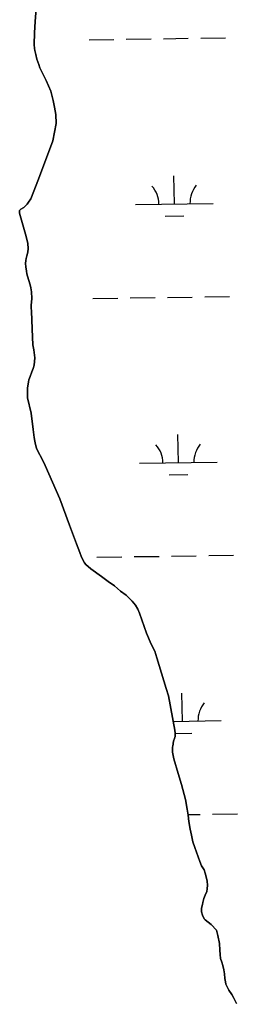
# Model space of a CAD drawing. Extents: x 3823584 to 3861785, y 301729 to 327625.
# Drawn here: x 3833677 to 3833958, y 317121 to 318379 of the extents above; entities that cross this region are included whole.
import ezdxf

# ---------------------------------------------------------------- set-up
doc = ezdxf.new("R2010")
doc.units = 0
doc.layers.add('V-TOPO-SHOR', color=7, linetype='Continuous')
doc.layers.add('V-WETL-SWMP', color=7, linetype='Continuous')

msp = doc.modelspace()

# ---------------------------------------------------------------- linework, layer by layer
at = {"layer": 'V-TOPO-SHOR'}
for points in [[(3833704.7, 318476.8), (3833696.8, 318376.9), (3833696.2, 318362.2), (3833695.8, 318347.4), (3833696.1, 318342.4), (3833696.6, 318339.5), (3833697.7, 318334.7), (3833699.1, 318328.4), (3833701.5, 318321.8), (3833703.1, 318317.3), (3833711.2, 318301.1), (3833716.9, 318287.4), (3833720.1, 318275.5), (3833722, 318266.8), (3833723.4, 318257.3), (3833724.1, 318245.7), (3833719.8, 318223.3), (3833701.2, 318174.3), (3833691.4, 318148.8), (3833688.2, 318144.6), (3833686.4, 318141.9), (3833682.2, 318137.9), (3833678.3, 318135.5), (3833676.7, 318133.7), (3833676.8, 318130.5), (3833685.2, 318100.5), (3833687.4, 318091.3), (3833688, 318084.9), (3833687.5, 318080.2), (3833686.2, 318075.4), (3833685.2, 318072.2), (3833684.7, 318069.6), (3833684.4, 318065.6), (3833684.7, 318061.4)], [(3833684.7, 318061.4), (3833685.6, 318055.9), (3833686.1, 318052.5), (3833686.9, 318049.3), (3833688.8, 318044), (3833690.5, 318038.5), (3833691.3, 318034.6), (3833692.1, 318029.5), (3833692.5, 318020.8), (3833691.8, 318011.6), (3833691.8, 318009), (3833692.3, 318003.9), (3833693.4, 317971), (3833694, 317961.2), (3833695.1, 317954.9), (3833696.5, 317944.3), (3833696.1, 317939.6), (3833695.6, 317935.1), (3833694.5, 317930.8), (3833692.7, 317926.6), (3833690.4, 317920.5), (3833688.9, 317916), (3833688.4, 317913.4), (3833687.1, 317905.4), (3833686.9, 317903.3), (3833687.2, 317892.8), (3833691.6, 317873.3), (3833694.4, 317852.2), (3833695.6, 317842.2), (3833696.4, 317837.4), (3833697.2, 317833.2), (3833698.6, 317828.2), (3833700.7, 317823.7), (3833705.3, 317814.8), (3833709.6, 317805.9), (3833728.7, 317763.3), (3833741.1, 317729.1)], [(3833741.1, 317729.1), (3833750.3, 317705.1), (3833754.4, 317694.3), (3833756.5, 317688), (3833760.3, 317680.9), (3833762.1, 317678.8), (3833768.5, 317673.3), (3833782.3, 317663.2), (3833791.1, 317656.9), (3833799.1, 317651.2), (3833807, 317644.6), (3833814, 317639.1), (3833821.7, 317631.6), (3833826.2, 317626.6), (3833829.4, 317621.1), (3833831.3, 317616.3), (3833840.5, 317590.5), (3833846.4, 317576.3), (3833851.3, 317567.1), (3833853.7, 317558.7), (3833865.9, 317519.2), (3833868.6, 317509.7), (3833876.9, 317465.7), (3833877.2, 317461.8), (3833877.3, 317457), (3833877, 317456.8), (3833876.5, 317454.9), (3833875.2, 317451.5), (3833874.2, 317444.9), (3833873.9, 317444.1), (3833874, 317440.4), (3833874, 317437.5), (3833874.6, 317433.2), (3833875.7, 317428.8), (3833881.4, 317409.8), (3833885.4, 317395.9), (3833890.6, 317376.6), (3833892.8, 317364.2), (3833894, 317356.3), (3833895.1, 317348.2), (3833896.8, 317338.4), (3833898.4, 317330.5), (3833900.3, 317322.3), (3833902.8, 317315), (3833904.9, 317308.7), (3833906.8, 317302.9), (3833909.3, 317296.6), (3833911.4, 317291.3), (3833914.6, 317286), (3833916.2, 317281.8), (3833917.9, 317275.2), (3833918.7, 317271.3), (3833919, 317266.3), (3833918.5, 317261.5), (3833918, 317258.4), (3833916.2, 317253.3), (3833914.4, 317249.1), (3833912.9, 317244.1), (3833912.4, 317241.4), (3833911.3, 317236.9), (3833911.1, 317232.4), (3833911.4, 317231.9), (3833912.5, 317228), (3833914.6, 317223.2), (3833916.2, 317221.6), (3833923.9, 317215.9), (3833930.6, 317208.3), (3833932.5, 317201.7), (3833934.4, 317191.4), (3833935, 317182.7), (3833935.3, 317177.2), (3833935.9, 317172.2), (3833937.3, 317167.5), (3833938.6, 317163.2), (3833940, 317157.4), (3833940.8, 317152.4), (3833941.4, 317146.4), (3833942, 317141.9), (3833942.5, 317139), (3833944.7, 317134.8), (3833946.6, 317131.4), (3833950.3, 317125.9), (3833952.4, 317121.9), (3833956.2, 317114.3)]]:
    msp.add_lwpolyline(points, dxfattribs=at)
at = {"layer": 'V-WETL-SWMP'}
for p, q in [((3833862.2, 318354.8), (3833894.2, 318355.3)), ((3833910.2, 318355.5), (3833942.2, 318356)), ((3833766.3, 318353.3), (3833798.3, 318353.8)), ((3833814.3, 318354), (3833846.2, 318354.5)), ((3833876.4, 318142.4), (3833875.8, 318178.3)), ((3833826.4, 318141.6), (3833926.4, 318143.1)), ((3833864.6, 318126.7), (3833888.6, 318127.1)), ((3833771.4, 318020.6), (3833803.4, 318021.1)), ((3833819.4, 318021.4), (3833851.4, 318021.9)), ((3833867.4, 318022.1), (3833899.4, 318022.6)), ((3833915.4, 318022.9), (3833947.4, 318023.4)), ((3833881.5, 317809.7), (3833880.9, 317845.7)), ((3833831.5, 317808.9), (3833931.5, 317810.5)), ((3833869.7, 317794.1), (3833893.7, 317794.5)), ((3833776.5, 317688), (3833808.5, 317688.5)), ((3833824.5, 317688.8), (3833856.5, 317689.2)), ((3833872.5, 317689.5), (3833904.5, 317690)), ((3833920.5, 317690.2), (3833952.5, 317690.7)), ((3833886.6, 317477.1), (3833886.1, 317513.1)), ((3833874.8, 317476.9), (3833936.6, 317477.9)), ((3833877.2, 317461.5), (3833898.9, 317461.8)), ((3833893.9, 317357.1), (3833909.6, 317357.4)), ((3833925.6, 317357.6), (3833957.6, 317358.1)), ((3833941.6, 317145.2), (3833941.7, 317145.2))]:
    msp.add_line(p, q, dxfattribs=at)
for points in [[(3833687.4, 318091.3), (3833685.2, 318100.5), (3833676.8, 318130.5), (3833676.7, 318133.7), (3833678.3, 318135.5), (3833682.2, 318137.9), (3833686.4, 318141.9), (3833688.2, 318144.6), (3833691.4, 318148.8), (3833701.2, 318174.3), (3833719.8, 318223.3), (3833724.1, 318245.7), (3833723.4, 318257.3), (3833722, 318266.8), (3833720.1, 318275.5), (3833716.9, 318287.4), (3833711.2, 318301.1), (3833703.1, 318317.3), (3833701.5, 318321.8), (3833699.1, 318328.4), (3833697.7, 318334.7), (3833696.6, 318339.5), (3833696.1, 318342.4), (3833695.8, 318347.4), (3833696.2, 318362.2), (3833696.8, 318376.9), (3833704.7, 318476.8)], [(3833912.9, 317244.1), (3833914.4, 317249.1), (3833916.2, 317253.3), (3833918, 317258.4), (3833918.5, 317261.5), (3833919, 317266.3), (3833918.7, 317271.3), (3833917.9, 317275.2), (3833916.2, 317281.8), (3833914.6, 317286), (3833911.4, 317291.3), (3833909.3, 317296.6), (3833906.8, 317302.9), (3833904.9, 317308.7), (3833902.8, 317315), (3833900.3, 317322.3), (3833898.4, 317330.5), (3833896.8, 317338.4), (3833895.1, 317348.2), (3833894, 317356.3), (3833892.8, 317364.2), (3833890.6, 317376.6), (3833885.4, 317395.9), (3833881.4, 317409.8), (3833875.7, 317428.8), (3833874.6, 317433.2), (3833874, 317437.5), (3833874, 317440.4), (3833873.9, 317444.1), (3833874.2, 317444.9), (3833875.2, 317451.5), (3833876.5, 317454.9), (3833877, 317456.8), (3833877.3, 317457), (3833877.2, 317461.8), (3833876.9, 317465.7), (3833868.6, 317509.7), (3833865.9, 317519.2), (3833853.7, 317558.7), (3833851.3, 317567.1), (3833846.4, 317576.3), (3833840.5, 317590.5), (3833831.3, 317616.3), (3833829.4, 317621.1), (3833826.2, 317626.6), (3833821.7, 317631.6), (3833814, 317639.1), (3833807, 317644.6), (3833799.1, 317651.2), (3833791.1, 317656.9), (3833782.3, 317663.2), (3833768.5, 317673.3), (3833762.1, 317678.8), (3833760.3, 317680.9), (3833756.5, 317688), (3833754.4, 317694.3), (3833750.3, 317705.1), (3833741.1, 317729.1), (3833728.7, 317763.3), (3833709.6, 317805.9), (3833705.3, 317814.8), (3833700.7, 317823.7), (3833698.6, 317828.2), (3833697.2, 317833.2), (3833696.4, 317837.4), (3833695.6, 317842.2), (3833694.4, 317852.2), (3833691.6, 317873.3), (3833687.2, 317892.8), (3833686.9, 317903.3), (3833687.1, 317905.4), (3833688.4, 317913.4), (3833688.9, 317916), (3833690.4, 317920.5), (3833692.7, 317926.6), (3833694.5, 317930.9), (3833695.6, 317935.1), (3833696.1, 317939.6), (3833696.5, 317944.3), (3833695.1, 317954.9), (3833694, 317961.2), (3833693.4, 317971), (3833692.3, 318003.9), (3833691.8, 318009), (3833691.8, 318011.6), (3833692.5, 318020.8), (3833692.1, 318029.5), (3833691.3, 318034.6), (3833690.5, 318038.5), (3833688.8, 318044), (3833686.9, 318049.3), (3833686.1, 318052.5), (3833685.6, 318055.9), (3833684.7, 318061.4), (3833684.4, 318065.6), (3833684.7, 318069.6), (3833685.2, 318072.2), (3833686.2, 318075.4), (3833687.5, 318080.2), (3833688, 318084.9), (3833687.4, 318091.3)], [(3833956.2, 317114.3), (3833952.4, 317121.9), (3833950.3, 317125.9), (3833946.6, 317131.4), (3833944.7, 317134.8), (3833942.5, 317139), (3833942, 317141.9), (3833941.4, 317146.4), (3833940.8, 317152.4), (3833940, 317157.4), (3833938.6, 317163.2), (3833937.3, 317167.5), (3833935.9, 317172.2), (3833935.3, 317177.2), (3833935, 317182.7), (3833934.4, 317191.4), (3833932.5, 317201.7), (3833930.6, 317208.3), (3833923.9, 317215.9), (3833916.2, 317221.6), (3833914.6, 317223.2), (3833912.5, 317228), (3833911.4, 317231.9), (3833911.1, 317232.4), (3833911.3, 317236.9), (3833912.4, 317241.4), (3833912.9, 317244.1)]]:
    msp.add_lwpolyline(points, dxfattribs=at)
for centre, start, end in [((3833931.6, 318143.7), 140.1115, 181.6552), ((3833821.1, 318142), 0.1115, 41.6552), ((3833826.3, 317809.3), 0.1115, 41.6552), ((3833936.7, 317811), 140.1115, 181.6552), ((3833941.9, 317478.4), 140.1115, 181.6552)]:
    msp.add_arc(centre, 35.2, start, end, dxfattribs=at)

doc.saveas('drawing.dxf')
